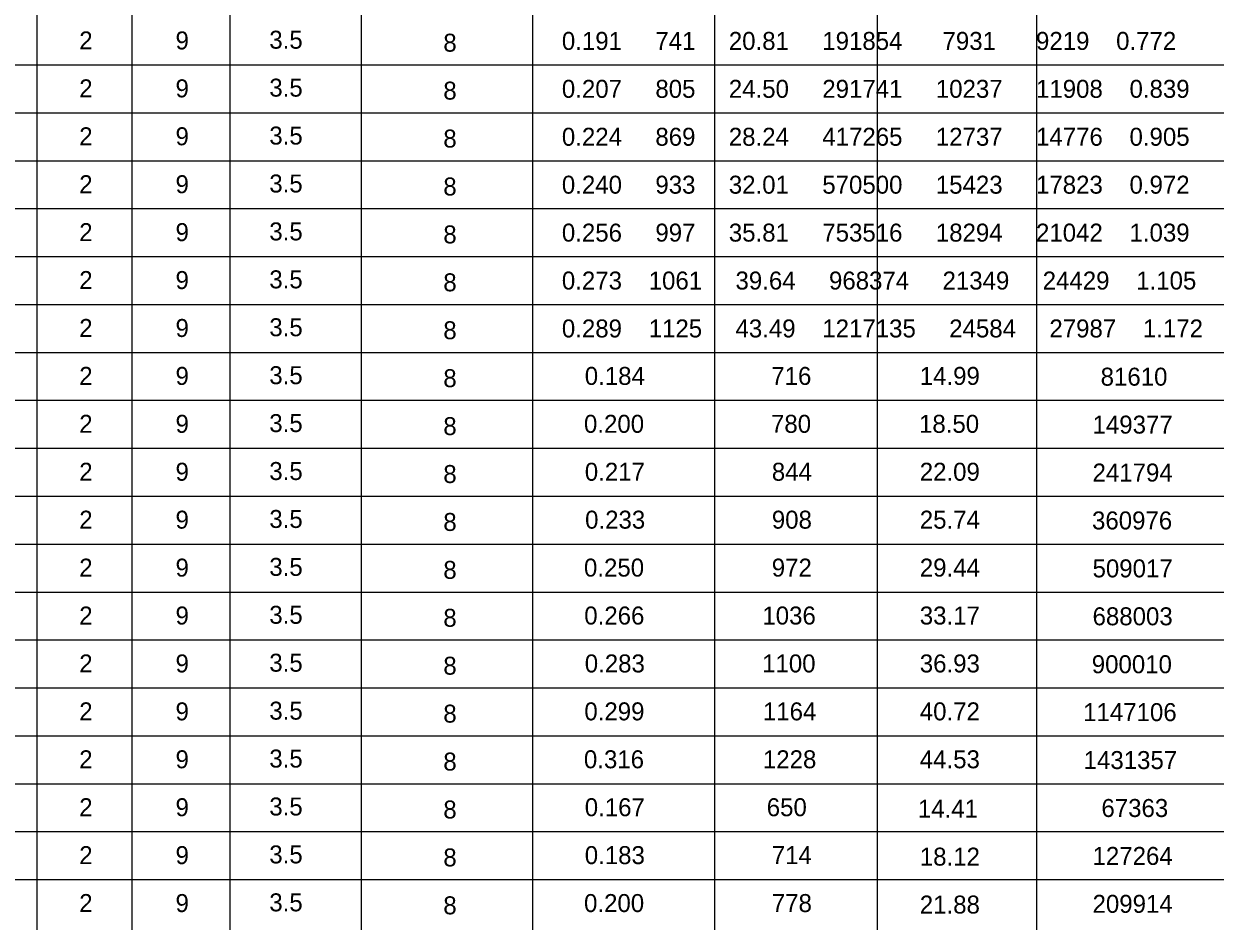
# Model space of a CAD drawing. Extents: x 635698 to 639877, y 296617 to 300175.
# Drawn here: x 639114.2 to 639313.2, y 298558.4 to 298708.2 of the extents above; entities that cross this region are included whole.
import ezdxf

# ---------------------------------------------------------------- set-up
doc = ezdxf.new("R2010")
doc.units = 0
doc.layers.add('1', color=7, linetype='Continuous')
doc.layers.add('2', color=7, linetype='Continuous')

msp = doc.modelspace()

# ---------------------------------------------------------------- linework, layer by layer
at = {"layer": '2'}
for p, q in [((639170.53, 298814.79), (639170.53, 298581.29)), ((639199.16, 298814.79), (639199.16, 298581.29)), ((639229.55, 298808.29), (639229.55, 298581.29)), ((639256.69, 298808.29), (639256.69, 298581.29)), ((639283.3, 298808.29), (639283.3, 298581.29)), ((639116.4, 298805.29), (639116.4, 298581.29)), ((639132.22, 298805.29), (639132.22, 298581.29)), ((639148.59, 298805.29), (639148.59, 298581.29)), ((639405.11, 298701.29), (638853.27, 298701.29)), ((639405.11, 298693.29), (638853.27, 298693.29)), ((639405.11, 298685.29), (638853.27, 298685.29)), ((639405.11, 298677.29), (638853.27, 298677.29)), ((639405.11, 298669.29), (638853.27, 298669.29)), ((639405.11, 298661.29), (638853.27, 298661.29)), ((639405.11, 298653.29), (638853.27, 298653.29)), ((639405.11, 298653.29), (639199.16, 298653.29)), ((639405.11, 298645.29), (638853.27, 298645.29)), ((639405.11, 298637.29), (638853.27, 298637.29)), ((639405.11, 298629.29), (638853.27, 298629.29)), ((639405.11, 298621.29), (638853.27, 298621.29)), ((639405.11, 298613.29), (638853.27, 298613.29)), ((639405.11, 298605.29), (638853.27, 298605.29)), ((639405.11, 298597.29), (638853.27, 298597.29)), ((639405.11, 298589.29), (638853.27, 298589.29)), ((639405.11, 298581.29), (638853.27, 298581.29)), ((639405.11, 298581.29), (638853.27, 298581.29)), ((639116.4, 298581.29), (639116.4, 298509.29)), ((639132.22, 298581.29), (639132.22, 298509.29)), ((639148.59, 298581.29), (639148.59, 298509.29)), ((639170.53, 298581.29), (639170.53, 298509.29)), ((639199.16, 298581.29), (639199.16, 298509.29)), ((639405.11, 298581.29), (639199.16, 298581.29)), ((639229.55, 298581.29), (639229.55, 298509.29)), ((639256.69, 298581.29), (639256.69, 298509.29)), ((639283.3, 298581.29), (639283.3, 298509.29)), ((639405.11, 298573.29), (638853.27, 298573.29)), ((639405.11, 298565.29), (638853.27, 298565.29))]:
    msp.add_line(p, q, dxfattribs=at)

# ---------------------------------------------------------------- texts
at = {"layer": '1'}
for s, p in [('  0.191     741     20.81     191854      7931      9219    0.772', (639201.83, 298703.84)), ('  0.207     805     24.50     291741     10237     11908    0.839', (639201.83, 298695.84)), ('  0.224     869     28.24     417265     12737     14776    0.905', (639201.83, 298687.84)), ('  0.240     933     32.01     570500     15423     17823    0.972', (639201.83, 298679.84)), ('  0.256     997     35.81     753516     18294     21042    1.039', (639201.83, 298671.84)), ('  0.273    1061     39.64     968374     21349     24429    1.105', (639201.83, 298663.84)), ('  0.289    1125     43.49    1217135     24584     27987    1.172', (639201.83, 298655.84))]:
    msp.add_text(s, height=3, dxfattribs=at).set_placement(p)
at = {"layer": '2'}
for s, p in [('2', (639123.46, 298703.92)), ('9', (639139.54, 298703.92)), ('3.5', (639155.2, 298704.04)), ('8', (639184.26, 298703.54)), ('2', (639123.46, 298695.92)), ('9', (639139.54, 298695.92)), ('3.5', (639155.2, 298696.04)), ('8', (639184.26, 298695.54)), ('2', (639123.46, 298687.92)), ('9', (639139.54, 298687.92)), ('3.5', (639155.2, 298688.04)), ('8', (639184.26, 298687.54)), ('2', (639123.46, 298679.92)), ('9', (639139.54, 298679.92)), ('3.5', (639155.2, 298680.04)), ('8', (639184.26, 298679.54)), ('2', (639123.46, 298671.92)), ('9', (639139.54, 298671.92)), ('3.5', (639155.2, 298672.04)), ('8', (639184.26, 298671.54)), ('2', (639123.46, 298663.92)), ('9', (639139.54, 298663.92)), ('3.5', (639155.2, 298664.04)), ('8', (639184.26, 298663.54)), ('2', (639123.46, 298655.92)), ('9', (639139.54, 298655.92)), ('3.5', (639155.2, 298656.04)), ('8', (639184.26, 298655.54)), ('2', (639123.46, 298647.92)), ('9', (639139.54, 298647.92)), ('3.5', (639155.2, 298648.04)), ('8', (639184.26, 298647.54)), ('0.184', (639207.88, 298647.92)), ('716', (639239.03, 298647.92)), ('14.99', (639263.82, 298647.92)), ('81610', (639294.03, 298647.79)), ('2', (639123.46, 298639.92)), ('9', (639139.54, 298639.92)), ('3.5', (639155.2, 298640.04)), ('8', (639184.26, 298639.54)), ('0.200', (639207.75, 298639.92)), ('780', (639238.98, 298639.92)), ('18.50', (639263.7, 298639.92)), ('149377', (639292.68, 298639.79)), ('2', (639123.46, 298631.92)), ('9', (639139.54, 298631.92)), ('3.5', (639155.2, 298632.04)), ('8', (639184.26, 298631.54)), ('0.217', (639207.89, 298631.92)), ('844', (639239.12, 298631.92)), ('22.09', (639263.82, 298631.92)), ('241794', (639292.68, 298631.79)), ('2', (639123.46, 298623.92)), ('9', (639139.54, 298623.92)), ('3.5', (639155.2, 298624.04)), ('8', (639184.26, 298623.54)), ('0.233', (639207.94, 298623.92)), ('908', (639239.12, 298623.92)), ('25.74', (639263.83, 298623.92)), ('360976', (639292.59, 298623.79)), ('2', (639123.46, 298615.92)), ('9', (639139.54, 298615.92)), ('3.5', (639155.2, 298616.04)), ('8', (639184.26, 298615.54)), ('0.250', (639207.75, 298615.92)), ('972', (639239.11, 298615.92)), ('29.44', (639263.83, 298615.92)), ('509017', (639292.68, 298615.79)), ('2', (639123.46, 298607.92)), ('9', (639139.54, 298607.92)), ('3.5', (639155.2, 298608.04)), ('8', (639184.26, 298607.54)), ('0.266', (639207.8, 298607.92)), ('1036', (639237.54, 298607.92)), ('33.17', (639263.83, 298607.92)), ('688003', (639292.68, 298607.79)), ('2', (639123.46, 298599.92)), ('9', (639139.54, 298599.92)), ('3.5', (639155.2, 298600.04)), ('8', (639184.26, 298599.54)), ('0.283', (639207.88, 298599.92)), ('1100', (639237.5, 298599.92)), ('36.93', (639263.83, 298599.92)), ('900010', (639292.55, 298599.79)), ('2', (639123.46, 298591.92)), ('9', (639139.54, 298591.92)), ('3.5', (639155.2, 298592.04)), ('8', (639184.26, 298591.54)), ('0.299', (639207.81, 298591.92)), ('1164', (639237.63, 298591.92)), ('40.72', (639263.83, 298591.92)), ('1147106', (639291.11, 298591.79)), ('2', (639123.46, 298583.92)), ('9', (639139.54, 298583.92)), ('3.5', (639155.2, 298584.04)), ('8', (639184.26, 298583.54)), ('0.316', (639207.74, 298583.92)), ('1228', (639237.63, 298583.92)), ('44.53', (639263.83, 298583.92)), ('1431357', (639291.19, 298583.79)), ('2', (639123.46, 298575.92)), ('9', (639139.54, 298575.92)), ('3.5', (639155.2, 298576.04)), ('8', (639184.26, 298575.54)), ('0.167', (639207.88, 298575.92)), ('650', (639238.27, 298575.92)), ('14.41', (639263.51, 298575.67)), ('67363', (639294.16, 298575.79)), ('2', (639123.46, 298567.92)), ('9', (639139.54, 298567.92)), ('3.5', (639155.2, 298568.04)), ('8', (639184.26, 298567.54)), ('0.183', (639207.88, 298567.92)), ('714', (639239.11, 298567.92)), ('18.12', (639263.83, 298567.67)), ('127264', (639292.68, 298567.79)), ('2', (639123.46, 298559.92)), ('9', (639139.54, 298559.92)), ('3.5', (639155.2, 298560.04)), ('8', (639184.26, 298559.54)), ('0.200', (639207.76, 298559.92)), ('778', (639239.12, 298559.92)), ('21.88', (639263.83, 298559.67)), ('209914', (639292.68, 298559.79))]:
    msp.add_text(s, height=3, dxfattribs=at).set_placement(p)

doc.saveas('drawing.dxf')
